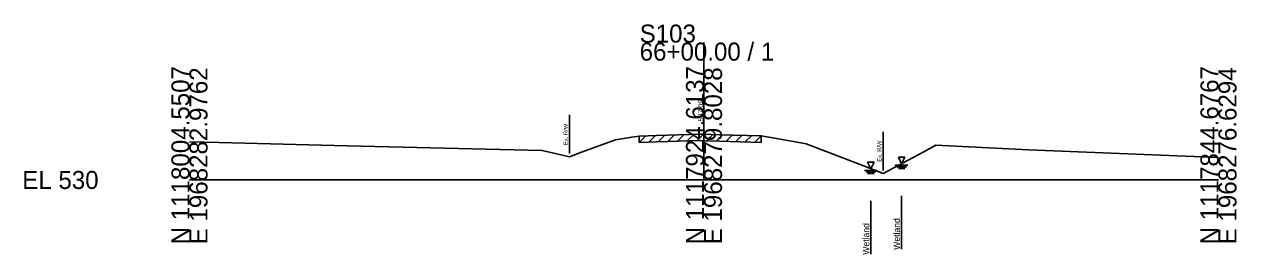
# Model space of a CAD drawing. Extents: x -26 to 163, y -10 to 24018.
# Drawn here: x -25.7 to 162.8, y 13988.4 to 14024.2 of the extents above; entities that cross this region are included whole.
import ezdxf

# ---------------------------------------------------------------- set-up
doc = ezdxf.new("R2010")
doc.units = 0
for name, color, linetype in [('RD_GPK_XS_Cell', 7, 'Continuous'), ('RD_XS_ExGround', 7, 'Continuous'), ('RD_XS_ExPaveRet', 7, 'Continuous'), ('RD_XS_ExRW', 7, 'Continuous'), ('RD_XS_EXWetland', 7, 'Continuous'), ('RD_XS_TX_Elev_EX', 7, 'Continuous')]:
    doc.layers.add(name, color=color, linetype=linetype)

msp = doc.modelspace()

# ---------------------------------------------------------------- linework, layer by layer
at = {"layer": 'RD_GPK_XS_Cell'}
for p, q in [((80, 14000), (80, 14021.33)), ((0, 14000), (80, 14000)), ((80, 14000), (160, 14000))]:
    msp.add_line(p, q, dxfattribs=at)
at = {"layer": 'RD_XS_ExGround'}
msp.add_lwpolyline([(0, 14005.92), (4.61, 14005.82), (24.5, 14005.29), (54.79, 14004.58), (55.99, 14004.31), (59.07, 14003.59), (60.95, 14004.29), (66.22, 14006.21), (68.8, 14006.64), (69.9, 14006.82), (72.64, 14006.91), (79.46, 14007.11), (80, 14007.09), (82.42, 14007.02), (88.9, 14006.83), (93.92, 14005.98), (95.87, 14005.62), (104.94, 14002.15), (107.86, 14000.98), (114.09, 14004.33), (116.07, 14005.41), (130.51, 14004.66), (160, 14003.49)], dxfattribs=at)
at = {"layer": 'RD_XS_ExPaveRet'}
for p, q in [((69.9, 14005.82), (70.94, 14006.85)), ((69.9, 14005.82), (69.9, 14006.82)), ((71.4, 14005.87), (72.44, 14006.9)), ((72.64, 14005.91), (79.46, 14006.11)), ((72.9, 14005.92), (73.93, 14006.95)), ((74.4, 14005.96), (75.43, 14006.99)), ((75.9, 14006.01), (76.93, 14007.04)), ((77.4, 14006.05), (78.43, 14007.08)), ((78.9, 14006.09), (79.9, 14007.1)), ((79.46, 14006.11), (80, 14006.09)), ((80, 14006.09), (82.42, 14006.02)), ((80.4, 14006.08), (81.37, 14007.05)), ((81.9, 14006.03), (82.87, 14007)), ((83.4, 14005.99), (84.37, 14006.96)), ((84.9, 14005.94), (85.87, 14006.92)), ((86.4, 14005.9), (87.37, 14006.87)), ((87.9, 14005.86), (88.87, 14006.83)), ((88.9, 14006.83), (88.9, 14005.83)), ((69.9, 14005.82), (72.64, 14005.91)), ((82.42, 14006.02), (88.9, 14005.83))]:
    msp.add_line(p, q, dxfattribs=at)
at = {"layer": 'RD_XS_ExRW'}
for p, q in [((59.07, 14010.09), (59.07, 14004.09)), ((107.86, 14007.48), (107.86, 14001.48))]:
    msp.add_line(p, q, dxfattribs=at)
at = {"layer": 'RD_XS_EXWetland'}
for p, q in [((105.45, 14002.74), (105.95, 14001.74)), ((106.45, 14002.74), (105.45, 14002.74)), ((105.95, 14001.74), (106.45, 14002.74)), ((110.22, 14003.52), (110.72, 14002.52)), ((111.22, 14003.52), (110.22, 14003.52)), ((110.72, 14002.52), (111.22, 14003.52)), ((104.95, 14001.49), (106.95, 14001.49)), ((105.2, 14001.24), (106.7, 14001.24)), ((105.45, 14000.99), (106.45, 14000.99)), ((109.72, 14002.27), (111.72, 14002.27)), ((109.97, 14002.02), (111.47, 14002.02)), ((110.22, 14001.77), (111.22, 14001.77)), ((105.95, 13996.74), (105.95, 13988.49)), ((110.72, 13997.52), (110.72, 13989.27))]:
    msp.add_line(p, q, dxfattribs=at)

# ---------------------------------------------------------------- texts
at = {"layer": 'RD_GPK_XS_Cell'}
for s, p in [('S103', (70, 14021.33)), ('66+00.00 / 1', (70, 14018.53)), ('EL 530', (-26, 13998.6))]:
    msp.add_text(s, height=2.8, dxfattribs=at).set_placement(p)
for s, p in [('N 1118004.5507', (0, 13990)), ('N 1117924.6137', (80, 13990)), ('N 1117844.6767', (160, 13990)), ('E 1968282.9762', (2.8, 13990)), ('E 1968279.8028', (82.8, 13990)), ('E 1968276.6294', (162.8, 13990))]:
    msp.add_text(s, height=2.8, rotation=90, dxfattribs=at).set_placement(p)
at = {"layer": 'RD_XS_ExRW'}
for p in [(58.82, 14005.43), (107.61, 14002.82)]:
    msp.add_text('Ex. R/W ', height=0.65, rotation=90, dxfattribs=at).set_placement(p)
at = {"layer": 'RD_XS_EXWetland'}
for p in [(105.7, 13988.39), (110.47, 13989.16)]:
    msp.add_text('Wetland ', height=1, rotation=90, dxfattribs=at).set_placement(p)
at = {"layer": 'RD_XS_TX_Elev_EX'}
msp.add_text('537.09', height=0.8, rotation=90, dxfattribs=at).set_placement((79.9, 14009.09))

doc.saveas('drawing.dxf')
